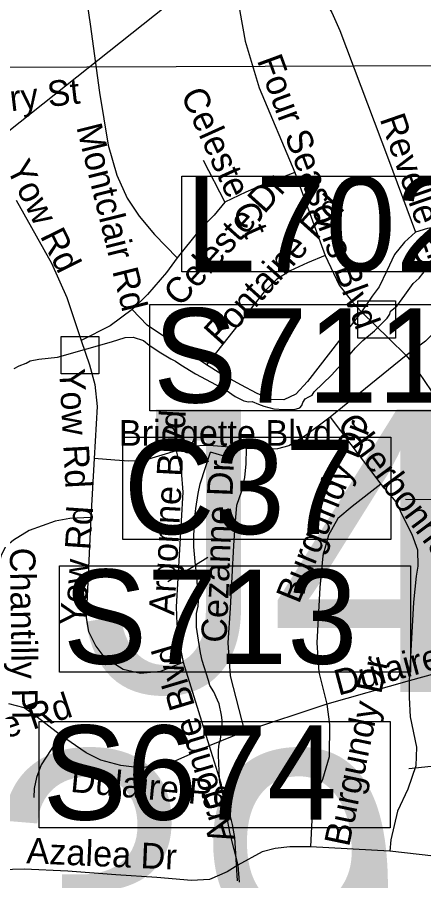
# Model space of a CAD drawing. Extents: x 1662474 to 1856135, y 779280 to 917889.
# Drawn here: x 1752270 to 1753778, y 830732 to 833937 of the extents above; entities that cross this region are included whole.
import ezdxf

# ---------------------------------------------------------------- set-up
doc = ezdxf.new("R2010")
doc.units = 0
for name, color, linetype in [('Exist Hydrographic Creek Single Shore', 7, 'Continuous'), ('Exist Hydrographic Misc Water Feature', 7, 'Continuous'), ('Exist Road Non-System Structure Non-Sys NCDOT Number Label', 7, 'Continuous'), ('Exist Road Non-System Structure Non-Sys Other Attributed CELL', 7, 'Continuous'), ('Exist Road Non-System Structure Non-Sys Other Number Label', 7, 'Continuous'), ('Exist Road Non-System Type 51', 7, 'Continuous'), ('Exist Road Non-System Type 51 Label', 7, 'Continuous'), ('Exist Road Primary Interstate Structure Cantilever Sign Number Label', 7, 'Continuous'), ('Exist Road Primary Interstate Structure Ovrhead Sign CELL', 7, 'Continuous'), ('Exist Road Primary US Structure Culvert Number Label', 7, 'Continuous'), ('Exist Vertical Profile Horizontal Axis Label Major', 7, 'Continuous'), ('Scratch_Level_2', 7, 'Continuous')]:
    doc.layers.add(name, color=color, linetype=linetype)

msp = doc.modelspace()

# ---------------------------------------------------------------- linework, layer by layer
at = {"layer": 'Exist Hydrographic Creek Single Shore'}
msp.add_lwpolyline([(1752258.5, 832633.2), (1752276.9, 832643.2), (1752302.4, 832653.9), (1752318.1, 832661.8), (1752349.9, 832668.1), (1752419.5, 832675.4), (1752527.9, 832706.4), (1752619.8, 832732.4), (1752670.1, 832748.9), (1752700.2, 832749.8), (1752738.1, 832736.9), (1752759.4, 832719.6), (1752802.4, 832691.2), (1752839.4, 832669.9), (1752857.5, 832661.3), (1752876.4, 832646.9), (1752931.2, 832614.3), (1753044.6, 832553.4), (1753078.8, 832529.2), (1753110.8, 832513.5), (1753127.6, 832509.6), (1753141, 832511.7), (1753164.6, 832501.7), (1753184.5, 832493.6), (1753221.8, 832483.6), (1753259.9, 832482), (1753297.4, 832482), (1753318.6, 832487.6), (1753326.2, 832495.7), (1753329.9, 832508), (1753338.4, 832520.9), (1753352, 832528.2), (1753363.5, 832535.1), (1753371.9, 832547.4), (1753435.8, 832609.1), (1753482.6, 832660.8), (1753525.2, 832710.6), (1753552.5, 832737.7), (1753595.2, 832773.6), (1753642, 832819.8), (1753652.5, 832835.3), (1753655.4, 832846.6), (1753678.5, 832864.4), (1753708.1, 832905.6), (1753738.9, 832948.7), (1753761.1, 832968.9), (1753788.8, 833003.6)], dxfattribs=at)
at = {"layer": 'Exist Hydrographic Misc Water Feature'}
for p, q in [((1753062, 832300.9), (1752986.2, 832323.5)), ((1752976.9, 831931.5), (1752930.8, 831903.9)), ((1752828.1, 831842.7), (1752930.8, 831903.9))]:
    msp.add_line(p, q, dxfattribs=at)
for points in [[(1752930.8, 831903.9), (1752925.3, 831972), (1752925.3, 831984), (1752926.1, 832064), (1752928.1, 832082), (1752932.4, 832113.9), (1752940.8, 832169.9), (1752949, 832205.8), (1752986.2, 832323.5)], [(1752984.9, 831457.3), (1752979.2, 831475.4), (1752955.8, 831549.6), (1752950.1, 831577.7), (1752942.5, 831625.7), (1752934.9, 831673.8), (1752935.3, 831723.8), (1752937.4, 831735.7), (1752941.5, 831751.7), (1752941.7, 831771.8), (1752940, 831811.8), (1752936.3, 831857.9), (1752934.5, 831873.8), (1752930.8, 831903.9)], [(1753087, 830732.2), (1753076.6, 830892.4), (1753072.7, 830920.4), (1753068.8, 830940.5), (1753064.9, 830956.5), (1753045.4, 831020.7), (1753031.7, 831056.8), (1753022, 831096.9), (1753020.2, 831109), (1753016.9, 831199), (1753017.1, 831217), (1753017.3, 831229), (1753019.4, 831241), (1753023.5, 831256.9), (1753029.8, 831308.9), (1753030, 831328.9), (1753028.2, 831347), (1753018.6, 831389), (1753012.6, 831403), (1752998.9, 831433.2), (1752984.9, 831457.3)]]:
    msp.add_lwpolyline(points, dxfattribs=at)
at = {"layer": 'Exist Road Non-System Structure Non-Sys NCDOT Number Label'}
msp.add_line((1753722.4, 834694.4), (1750005.2, 831738.9), dxfattribs=at)
at = {"layer": 'Exist Road Non-System Structure Non-Sys Other Attributed CELL'}
for points in [[(1753534.1, 832885), (1753673.1, 832885), (1753673.1, 832745.9), (1753534.1, 832745.9)], [(1752433, 832752.3), (1752571.9, 832752.3), (1752571.9, 832613.2), (1752433, 832613.2)]]:
    msp.add_lwpolyline(points, close=True, dxfattribs=at)
at = {"layer": 'Exist Road Non-System Type 51'}
for p, q in [((1752960.1, 833406.7), (1753040.1, 833250.5)), ((1753300.2, 833360.5), (1753412.4, 833053.4)), ((1753712.6, 832681.8), (1753431.2, 832453.2)), ((1753431.2, 832453.2), (1753618.9, 832204.4)), ((1752555.1, 832299.4), (1752543.1, 832080.7)), ((1752885.4, 831543.2), (1752981.4, 831232.9)), ((1753723.9, 831474.4), (1753418.9, 831388.1)), ((1753418.9, 831388.1), (1753112.6, 831286)), ((1753112.6, 831286), (1752981.4, 831232.9)), ((1753652.5, 830841.9), (1753357.8, 830858.2)), ((1753087.9, 830789.9), (1753093.6, 830727.4))]:
    msp.add_line(p, q, dxfattribs=at)
for points in [[(1752498.4, 834075.7), (1752522.9, 834030.5), (1752540.1, 833911.7), (1752575.1, 833658.1)], [(1753359.1, 834058.1), (1753398.9, 834018.2), (1753436.5, 833955.5), (1753466.4, 833888), (1753647.8, 833409.2), (1753747.8, 833140.2)], [(1753086.1, 834025.5), (1753095.2, 833958.1), (1753115.2, 833848.9)], [(1753115.2, 833848.9), (1753166.9, 833675.4), (1753300.2, 833360.5)], [(1752575.1, 833658.1), (1752607.6, 833463.1), (1752638.9, 833350.8), (1752677.6, 833265.4), (1752722.6, 833199.4), (1752778.8, 833130.9), (1752862.8, 833044.2)], [(1753300.2, 833360.5), (1753192.6, 833320.6), (1753117.6, 833288), (1753040.1, 833250.5)], [(1752265.1, 833258.1), (1752396.4, 833024.2), (1752454.1, 832896.7), (1752506.6, 832736.9)], [(1753040.1, 833250.5), (1753000.2, 833203), (1752944.1, 833144.2), (1752862.8, 833044.2)], [(1754076.4, 833199.1), (1753791.6, 833153.1), (1753747.8, 833140.2)], [(1753747.8, 833140.2), (1753706.2, 833103), (1753670.1, 833057.1), (1753641.4, 832996.7), (1753612.6, 832936.6), (1753586.4, 832901.9), (1753547.8, 832844.2)], [(1753412.4, 833053.4), (1753346.4, 833025.6), (1753282.6, 832995.7), (1753231.8, 832964.4), (1753186.4, 832917.9), (1752971.4, 832646.9)], [(1753412.4, 833053.4), (1753464, 832943.2), (1753513.9, 832879.7), (1753547.8, 832844.2)], [(1752862.8, 833044.2), (1752823.9, 832990.4), (1752752.8, 832908.2), (1752696.4, 832853.1)], [(1753976.4, 832924.5), (1753936.5, 832898.2), (1753903.9, 832863.1), (1753851.4, 832800.7), (1753784.2, 832735.5), (1753712.6, 832681.8)], [(1752696.4, 832853.1), (1752613.9, 832791.7), (1752506.6, 832736.9)], [(1752971.4, 832646.9), (1752751.4, 832794.1), (1752696.4, 832853.1)], [(1753547.8, 832844.2), (1753346.4, 832585.7), (1753303.9, 832538.9), (1753259.1, 832517.9), (1753210.2, 832519), (1753160.1, 832540.5), (1753098.9, 832573.1), (1753025.1, 832613.2), (1752971.4, 832646.9)], [(1753547.8, 832844.2), (1753650.1, 832743.4), (1753712.6, 832681.8)], [(1752506.6, 832736.9), (1752537.5, 832646.9), (1752557.8, 832574.4), (1752566.4, 832492.8), (1752555.1, 832299.4)], [(1753712.6, 832681.8), (1753735.4, 832654.4), (1753806.2, 832551.2), (1753851.9, 832453.9), (1753907.4, 832361), (1753981.4, 832289.4), (1754279, 832050.2)], [(1753431.2, 832453.2), (1753338.1, 832383.1), (1753277.6, 832346.9), (1753235.1, 832335.6), (1753181.4, 832334), (1753118.9, 832336.9)], [(1753118.9, 832336.9), (1752981.4, 832348.2), (1752912.6, 832345.5), (1752859.1, 832327.9)], [(1752859.1, 832327.9), (1752740.1, 832292), (1752684, 832289.4), (1752631.2, 832293.2), (1752555.1, 832299.4)], [(1752859.1, 832327.9), (1752877.6, 832253.2), (1752884, 832174.7), (1752859.4, 831749.2), (1752861.4, 831684.4), (1752871.4, 831611.9), (1752885.4, 831543.2)], [(1753118.9, 832336.9), (1753117.9, 832279.7), (1753113.1, 832229), (1753102.4, 832178.1), (1753083.8, 832125.4), (1753077.6, 832051.9), (1753071.9, 831977), (1753060.1, 831743.9), (1753050.6, 831615.4), (1753060.1, 831493.4), (1753112.6, 831286)], [(1753618.9, 832204.4), (1753512.6, 832121.9), (1753459.1, 832077), (1753425.1, 832014.4), (1753403.1, 831938.2), (1753392.6, 831820.4), (1753381.6, 831615.6), (1753389.2, 831506.9), (1753418.9, 831388.1)], [(1753618.9, 832204.4), (1753674, 832138.2), (1753705.2, 832074.4), (1753733.9, 832019.2), (1753755.1, 831960.5), (1753756.4, 831899.4), (1753750.6, 831862.9), (1753739.6, 831765.8), (1753723.9, 831474.4)], [(1752543.1, 832080.7), (1752465.1, 832076.8), (1752410.2, 832066.8), (1752313.9, 832031.9), (1752255.1, 831996.7), (1752225.2, 831970.5), (1752209.1, 831936.6), (1752200.2, 831903)], [(1752543.1, 832080.7), (1752525.1, 831708), (1752533.9, 831656.9), (1752561.4, 831603.2), (1752591.1, 831563.1), (1752662.8, 831518), (1752727.6, 831503), (1752802.4, 831510.7), (1752885.4, 831543.2)], [(1754053.8, 831609.4), (1753974, 831571.8), (1753822.6, 831502), (1753723.9, 831474.4)], [(1753723.9, 831474.4), (1753724.4, 831412.8), (1753728.1, 831340.9), (1753751.4, 831227.9), (1753748.9, 831158.2), (1753719.6, 831072.1), (1753681.4, 830990.4), (1753656.4, 830884.4), (1753652.5, 830841.9)], [(1752430.1, 831273.1), (1752343.9, 831339.2), (1752295.2, 831374.2), (1752238.9, 831389.4)], [(1753418.9, 831388.1), (1753427.9, 831311.9), (1753427.6, 831191.8), (1753402.1, 831108.2), (1753379.5, 831057.6), (1753365.6, 831008), (1753357.8, 830858.2)], [(1752430.1, 831273.1), (1752358.5, 831162.4), (1752340.6, 831115.9), (1752332.4, 831075.2), (1752331.5, 831040.9)], [(1752981.4, 831232.9), (1752854.1, 831176.5), (1752794, 831158.2), (1752723.9, 831151.9), (1752654.1, 831160.5), (1752580.4, 831179.4), (1752525.1, 831207), (1752430.1, 831273.1)], [(1752981.4, 831232.9), (1753025.1, 831094.4), (1753045.1, 830978.1), (1753059.1, 830907), (1753087.9, 830789.9)], [(1753357.8, 830858.2), (1753281.4, 830858.2), (1753226.5, 830852.1), (1753179, 830839.2), (1753087.9, 830789.9)], [(1754027.5, 830860.5), (1753982.6, 830848.2), (1753907.6, 830831.7), (1753815.1, 830824), (1753652.5, 830841.9)], [(1753087.9, 830789.9), (1753048.6, 830765), (1752982.6, 830736.9), (1752915.8, 830732.9), (1752787.6, 830744.2), (1752635.1, 830754.5), (1752457.8, 830768.1), (1752295.2, 830775.8), (1751908.6, 830764.4)]]:
    msp.add_lwpolyline(points, dxfattribs=at)
at = {"layer": 'Exist Road Primary Interstate Structure Cantilever Sign Number Label'}
msp.add_lwpolyline([(1752880.6, 833347.6), (1754148.6, 833347.6), (1754148.6, 832992.6), (1752880.6, 832992.6)], close=True, dxfattribs=at)
at = {"layer": 'Exist Road Primary Interstate Structure Ovrhead Sign CELL'}
msp.add_line((1755962.8, 833763.1), (1752092.4, 833751), dxfattribs=at)
at = {"layer": 'Exist Road Primary US Structure Culvert Number Label'}
msp.add_line((1757141.3, 832111.1), (1753710.1, 832147.2), dxfattribs=at)
msp.add_lwpolyline([(1752661, 832379.2), (1753656.4, 832379.2), (1753656.4, 831999.4), (1752661, 831999.4)], close=True, dxfattribs=at)
at = {"layer": 'Exist Vertical Profile Horizontal Axis Label Major'}
msp.add_lwpolyline([(1752761.4, 832871.6), (1754064, 832871.6), (1754064, 832476.6), (1752761.4, 832476.6)], close=True, dxfattribs=at)
at = {"layer": 'Scratch_Level_2'}
msp.add_line((1757016.1, 831517.1), (1753722.9, 831147.1), dxfattribs=at)
for points in [[(1752426.4, 831901.7), (1753729, 831901.7), (1753729, 831506.8), (1752426.4, 831506.8)], [(1752351.3, 831323.3), (1753653.9, 831323.3), (1753653.9, 830928.3), (1752351.3, 830928.3)]]:
    msp.add_lwpolyline(points, close=True, dxfattribs=at)

# ---------------------------------------------------------------- texts
at = {"layer": 'Exist Road Non-System Structure Non-Sys Other Number Label'}
for s, p in [('J482', (1752502.4, 831432.7)), ('J739', (1750667.4, 830163.2))]:
    msp.add_text(s, height=1049.86, dxfattribs=at).set_placement(p)
at = {"layer": 'Exist Road Non-System Type 51 Label'}
for s, rotation, p in [('Michelle Ln', 303.1795, (1753601.2, 834308.1)), ('Four Seasons Blvd', 290.2145, (1753158.2, 833777.8)), ('Vanstory St', 6.5029, (1751853.5, 833543.4)), ('Celeste Ct', 294.2926, (1752874.9, 833650.8)), ('Revelle Ln', 289.1097, (1753613.9, 833560.2)), ('Montclair Rd', 284.0185, (1752488.4, 833530.5)), ('Yow Rd', 296.3429, (1752227.3, 833378.7)), ('Celeste Dr', 47.9267, (1752874.2, 832858.5)), ('Fontaine Rd', 47.9267, (1753024.8, 832713.4)), ('Cheltenham Blvd', 9.7684, (1753744.9, 833013)), ('Yow Rd', 273.0942, (1752425.2, 832631)), ('Argonne Blvd', 86.789, (1752852.6, 831715.9)), ('Burgundy Dr', 67.9123, (1753314.9, 831756.9)), ('Cherbonne Dr', 306.7219, (1753452.6, 832423.4)), ('Cezanne Dr', 87.6743, (1753046.4, 831614.3)), ('Yow Rd', 86.0825, (1752521.5, 831676.2)), ('Chantilly Pl', 270.8984, (1752241.7, 831967.8)), ('Dulaire Rd', 14.9946, (1753461.3, 831419.1)), ('Argonne Blvd', 106.6298, (1753077.5, 830887.9)), ('Burgundy Dr', 78.1537, (1753500.9, 830855.4)), ('Dulaire Rd', 18.4445, (1751911.5, 831153.5)), ('Dulaire Rd', 354.4853, (1752464.7, 831062.5)), ('Azalea Dr', 357.5313, (1752302.5, 830797.5))]:
    msp.add_text(s, height=95, rotation=rotation, dxfattribs=at).set_placement(p)
msp.add_text('Bridgette Blvd', height=95, dxfattribs=at).set_placement((1752646.9, 832346.9))
at = {"layer": 'Exist Road Primary Interstate Structure Cantilever Sign Number Label'}
msp.add_text('L702', height=350, dxfattribs=at).set_placement((1752893.1, 832994.7))
at = {"layer": 'Exist Road Primary US Structure Culvert Number Label'}
msp.add_text('C37', height=350, dxfattribs=at).set_placement((1752664.3, 832019.2))
at = {"layer": 'Exist Vertical Profile Horizontal Axis Label Major'}
msp.add_text('S711', height=350, dxfattribs=at).set_placement((1752773.9, 832507.2))
at = {"layer": 'Scratch_Level_2'}
for s, p in [('S713', (1752439, 831537.4)), ('S674', (1752363.8, 830958.9))]:
    msp.add_text(s, height=350, dxfattribs=at).set_placement(p)

doc.saveas('drawing.dxf')
